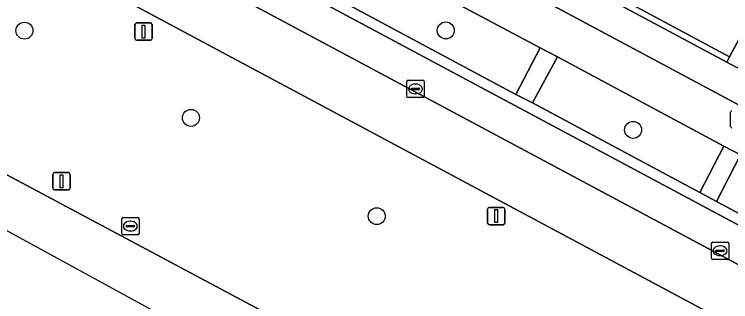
# Model space of a CAD drawing. Extents: x 159489 to 160304, y 383825 to 384531.
# Drawn here: x 159992.1 to 160033.4, y 383879.92 to 383896.49 of the extents above; entities that cross this region are included whole.
import ezdxf

# ---------------------------------------------------------------- set-up
doc = ezdxf.new("R2010")
doc.units = 0
for name, color, linetype in [('IMGEO_Berm_groen', 7, 'Continuous'), ('IMGEO_Boom', 7, 'Continuous'), ('IMGEO_Fietspad_gesloten', 7, 'Continuous'), ('IMGEO_Groenvoorziening', 7, 'Continuous'), ('IMGEO_Haag', 7, 'Continuous'), ('IMGEO_Kolk', 7, 'Continuous'), ('IMGEO_Lichtmast', 7, 'Continuous'), ('IMGEO_Parkeervlak_open', 7, 'Continuous'), ('IMGEO_Rijbaan_lokaal_gesloten', 7, 'Continuous'), ('IMGEO_Rijbaan_lokaal_open', 7, 'Continuous'), ('IMGEO_Rioolput', 7, 'Continuous'), ('IMGEO_Voetpad_open', 7, 'Continuous')]:
    doc.layers.add(name, color=color, linetype=linetype)

msp = doc.modelspace()

# ---------------------------------------------------------------- linework, layer by layer
at = {"layer": 'IMGEO_Berm_groen'}
for points in [[(160061.966, 383862.581), (160058.689, 383864.804), (160056.095, 383866.396), (160053.478, 383867.874), (159970.742, 383912.143)], [(159969.898, 383898.866), (160055.851, 383852.975)]]:
    msp.add_lwpolyline(points, dxfattribs=at)
for points in [[(160012.786, 383899.69), (160011.376, 383897.042), (160021.012, 383891.859), (160022.42, 383894.556)], [(160023.411, 383894.04), (160021.978, 383891.374), (160031.613, 383886.21), (160032.997, 383888.885)], [(160033.965, 383888.389), (160032.58, 383885.694), (160042.167, 383880.557), (160043.579, 383883.217)]]:
    msp.add_lwpolyline(points, close=True, dxfattribs=at)
at = {"layer": 'IMGEO_Boom'}
for centre in [(159992.684, 383895.545), (160016.976, 383895.556), (160002.285, 383890.515), (160027.775, 383889.822), (160012.996, 383884.847)]:
    msp.add_circle(centre, 0.489, dxfattribs=at)
at = {"layer": 'IMGEO_Fietspad_gesloten'}
for points in [[(160107.086, 383852.085), (159924.27, 383949.901)], [(159991.614, 383911.044), (160001.304, 383905.848), (160002.256, 383905.326), (160011.844, 383900.228), (160012.786, 383899.69), (160022.42, 383894.556), (160023.411, 383894.04), (160032.997, 383888.885), (160033.965, 383888.389), (160043.579, 383883.217), (160044.542, 383882.709), (160054.221, 383877.527), (160055.166, 383877.017), (160064.805, 383871.873), (160065.727, 383871.387), (160076.361, 383865.601), (160102.081, 383851.81)]]:
    msp.add_lwpolyline(points, dxfattribs=at)
at = {"layer": 'IMGEO_Groenvoorziening'}
msp.add_lwpolyline([(160027.805, 383897.611), (159998.177, 383913.488), (159979.471, 383923.487), (159977.014, 383924.799), (159976.78, 383924.361), (160033.337, 383894.042), (160037.691, 383902.196)], dxfattribs=at)
msp.add_lwpolyline([(159976.78, 383924.361), (159976.588, 383924.003), (160033.172, 383893.732), (160033.337, 383894.042)], close=True, dxfattribs=at)
at = {"layer": 'IMGEO_Haag'}
msp.add_lwpolyline([(159976.78, 383924.361), (159976.588, 383924.003), (160033.172, 383893.732), (160033.337, 383894.042)], close=True, dxfattribs=at)
at = {"layer": 'IMGEO_Kolk'}
for p, q in [((160014.725, 383891.757), (160014.725, 383892.609)), ((160014.8, 383892.683), (160015.652, 383892.683)), ((160015.726, 383892.609), (160015.726, 383891.757)), ((160014.984, 383892.177), (160014.984, 383892.189)), ((160015.027, 383892.226), (160015.425, 383892.226)), ((160015.213, 383892.463), (160015.238, 383892.463)), ((160015.468, 383892.189), (160015.468, 383892.177)), ((160015.422, 383892.14), (160015.024, 383892.14)), ((160015.236, 383891.903), (160015.211, 383891.903)), ((160015.652, 383891.683), (160014.8, 383891.683)), ((160032.286, 383882.426), (160032.286, 383883.278)), ((160032.361, 383883.352), (160033.213, 383883.352)), ((160032.774, 383883.132), (160032.799, 383883.132)), ((160033.287, 383883.278), (160033.287, 383882.426)), ((160032.545, 383882.846), (160032.545, 383882.858)), ((160032.983, 383882.809), (160032.585, 383882.809)), ((160032.588, 383882.895), (160032.986, 383882.895)), ((160033.029, 383882.858), (160033.029, 383882.846)), ((160033.213, 383882.352), (160032.361, 383882.352)), ((160032.797, 383882.572), (160032.772, 383882.572))]:
    msp.add_line(p, q, dxfattribs=at)
for points in [[(160014.725, 383891.757), (160014.725, 383892.609)], [(160014.8, 383892.683), (160015.652, 383892.683)], [(160015.726, 383892.609), (160015.726, 383891.757)], [(160015.652, 383891.683), (160014.8, 383891.683)], [(160032.286, 383882.426), (160032.286, 383883.278)], [(160032.361, 383883.352), (160033.213, 383883.352)], [(160033.287, 383883.278), (160033.287, 383882.426)], [(160033.213, 383882.352), (160032.361, 383882.352)]]:
    msp.add_lwpolyline(points, dxfattribs=at)
for centre, radius, start, end in [((160014.802, 383892.607), 0.0765, 91.552, 178.448), ((160014.802, 383892.607), 0.0765, 91.552, 178.448), ((160015.65, 383892.607), 0.0765, 1.552, 88.448), ((160015.65, 383892.607), 0.0765, 1.552, 88.448), ((160015.024, 383892.186), 0.0403, 85.8775, 175.7526), ((160015.021, 383892.176), 0.0366, 178.938, 274.7102), ((160015.425, 383892.183), 0.043, 264.8664, 352.4533), ((160015.429, 383892.188), 0.0386, 1.7309, 96.639), ((160014.802, 383891.759), 0.0765, 181.552, 268.448), ((160014.802, 383891.759), 0.0765, 181.552, 268.448), ((160015.65, 383891.759), 0.0765, 271.552, 358.448), ((160015.65, 383891.759), 0.0765, 271.552, 358.448), ((160032.363, 383883.276), 0.0765, 91.552, 178.448), ((160032.363, 383883.276), 0.0765, 91.552, 178.448), ((160033.211, 383883.276), 0.0765, 1.552, 88.448), ((160033.211, 383883.276), 0.0765, 1.552, 88.448), ((160032.585, 383882.855), 0.0403, 85.8775, 175.7526), ((160032.582, 383882.845), 0.0366, 178.938, 274.7102), ((160032.986, 383882.852), 0.043, 264.8664, 352.4533), ((160032.99, 383882.857), 0.0386, 1.7309, 96.639), ((160032.363, 383882.428), 0.0765, 181.552, 268.448), ((160032.363, 383882.428), 0.0765, 181.552, 268.448), ((160033.211, 383882.428), 0.0765, 271.552, 358.448), ((160033.211, 383882.428), 0.0765, 271.552, 358.448)]:
    msp.add_arc(centre, radius, start, end, dxfattribs=at)
for centre, major_axis, ratio, start_param, end_param in [((160015.212, 383892.183), (-0.387, 0.002), 0.722429, 4.712389, 7.853982), ((160015.237, 383892.183), (-0.39, 0.002), 0.717154, 1.570796, 4.712389), ((160032.773, 383882.852), (-0.387, 0.002), 0.722429, 4.712389, 7.853982), ((160032.798, 383882.852), (-0.39, 0.002), 0.717154, 1.570796, 4.712389)]:
    msp.add_ellipse(centre, major_axis=major_axis, ratio=ratio, start_param=start_param, end_param=end_param, dxfattribs=at)
at = {"layer": 'IMGEO_Lichtmast'}
for p, q in [((159999.057, 383895.095), (159999.057, 383895.895)), ((159999.057, 383895.895), (159999.057, 383895.095)), ((159999.157, 383895.995), (159999.947, 383895.995)), ((159999.947, 383895.995), (159999.157, 383895.995)), ((160000.047, 383895.895), (160000.047, 383895.095)), ((160000.047, 383895.095), (160000.047, 383895.895)), ((159999.947, 383894.995), (159999.157, 383894.995)), ((159999.157, 383894.995), (159999.947, 383894.995)), ((159994.325, 383886.458), (159994.325, 383887.258)), ((159994.325, 383887.258), (159994.325, 383886.458)), ((159994.425, 383887.358), (159995.215, 383887.358)), ((159995.215, 383887.358), (159994.425, 383887.358)), ((159995.315, 383887.258), (159995.315, 383886.458)), ((159995.315, 383886.458), (159995.315, 383887.258)), ((159995.215, 383886.358), (159994.425, 383886.358)), ((159994.425, 383886.358), (159995.215, 383886.358)), ((160019.388, 383884.451), (160019.388, 383885.251)), ((160019.388, 383885.251), (160019.388, 383884.451)), ((160019.488, 383885.351), (160020.278, 383885.351)), ((160020.278, 383885.351), (160019.488, 383885.351)), ((160020.378, 383885.251), (160020.378, 383884.451)), ((160020.378, 383884.451), (160020.378, 383885.251)), ((160020.278, 383884.351), (160019.488, 383884.351)), ((160019.488, 383884.351), (160020.278, 383884.351))]:
    msp.add_line(p, q, dxfattribs=at)
for points in [[(159999.477, 383895.87), (159999.627, 383895.87), (159999.627, 383895.12), (159999.477, 383895.12), (159999.477, 383895.87)], [(159994.745, 383887.233), (159994.895, 383887.233), (159994.895, 383886.483), (159994.745, 383886.483), (159994.745, 383887.233)], [(160019.808, 383885.226), (160019.958, 383885.226), (160019.958, 383884.476), (160019.808, 383884.476), (160019.808, 383885.226)]]:
    msp.add_lwpolyline(points, dxfattribs=at)
for centre, start, end in [((159999.157, 383895.895), 90, 180), ((159999.157, 383895.895), 90, 180), ((159999.947, 383895.895), 0, 90), ((159999.947, 383895.895), 360, 90), ((159999.157, 383895.095), 180, 270), ((159999.157, 383895.095), 180, 270), ((159999.947, 383895.095), 270, 0), ((159999.947, 383895.095), 270, 0), ((159994.425, 383887.258), 90, 180), ((159994.425, 383887.258), 90, 180), ((159995.215, 383887.258), 0, 90), ((159995.215, 383887.258), 360, 90), ((159994.425, 383886.458), 180, 270), ((159994.425, 383886.458), 180, 270), ((159995.215, 383886.458), 270, 0), ((159995.215, 383886.458), 270, 0), ((160019.488, 383885.251), 90, 180), ((160019.488, 383885.251), 90, 180), ((160020.278, 383885.251), 0, 90), ((160020.278, 383885.251), 360, 90), ((160019.488, 383884.451), 180, 270), ((160019.488, 383884.451), 180, 270), ((160020.278, 383884.451), 270, 0), ((160020.278, 383884.451), 270, 0)]:
    msp.add_arc(centre, 0.1, start, end, dxfattribs=at)
at = {"layer": 'IMGEO_Parkeervlak_open'}
for points in [[(159972.412, 383914.912), (160078.438, 383858.214)], [(160077.478, 383859.412), (160077.014, 383860.968), (160076.629, 383861.444), (159976.343, 383915.107), (159975.732, 383915.181), (159973.882, 383914.736)]]:
    msp.add_lwpolyline(points, dxfattribs=at)
at = {"layer": 'IMGEO_Rijbaan_lokaal_gesloten'}
for points in [[(160090.385, 383852.127), (160085.336, 383854.619), (160078.438, 383858.214), (159972.412, 383914.912), (159972.242, 383915.004), (159968.826, 383916.839), (159968.691, 383916.912), (159931.196, 383936.985), (159928.655, 383938.312), (159928.469, 383938.485), (159927.034, 383935.543), (159967.228, 383914.015), (159970.742, 383912.143), (160053.478, 383867.874), (160056.095, 383866.396), (160058.689, 383864.804), (160070.255, 383858.888)], [(159925.789, 383923.235), (159921.548, 383925.488), (159920.241, 383923.056), (159975.895, 383892.634), (160021.053, 383867.95)], [(160089.458, 383835.417), (160067.42, 383846.859), (160067.26, 383846.944), (160055.851, 383852.975), (159969.898, 383898.866), (159965.884, 383901.011), (159934.207, 383917.942)]]:
    msp.add_lwpolyline(points, dxfattribs=at)
at = {"layer": 'IMGEO_Rijbaan_lokaal_open'}
msp.add_lwpolyline([(160064.303, 383868.741), (160063.368, 383869.231), (160053.74, 383874.368), (160052.805, 383874.863), (160043.105, 383880.034), (160042.167, 383880.557), (160032.58, 383885.694), (160031.613, 383886.21), (160021.978, 383891.374), (160021.012, 383891.859), (160011.376, 383897.042), (160010.406, 383897.525), (160000.817, 383902.692), (159999.865, 383903.217), (159990.178, 383908.381), (159989.219, 383908.89), (159979.676, 383914.003), (159978.73, 383914.512), (159976.659, 383915.636), (159976.343, 383915.107), (160076.629, 383861.444), (160076.914, 383861.98)], close=True, dxfattribs=at)
at = {"layer": 'IMGEO_Rioolput'}
for p, q in [((160033.399, 383890.005), (160033.399, 383890.857)), ((159998.365, 383884.772), (159999.217, 383884.772)), ((159998.29, 383883.846), (159998.29, 383884.698)), ((159998.592, 383884.315), (159998.99, 383884.315)), ((159998.778, 383884.552), (159998.803, 383884.552)), ((159999.291, 383884.698), (159999.291, 383883.846)), ((159998.549, 383884.266), (159998.549, 383884.278)), ((159998.987, 383884.229), (159998.589, 383884.229)), ((159998.801, 383883.992), (159998.776, 383883.992)), ((159999.033, 383884.278), (159999.033, 383884.266)), ((159999.217, 383883.772), (159998.365, 383883.772))]:
    msp.add_line(p, q, dxfattribs=at)
for points in [[(160033.399, 383890.005), (160033.399, 383890.857)], [(159998.365, 383884.772), (159999.217, 383884.772)], [(159998.29, 383883.846), (159998.29, 383884.698)], [(159999.291, 383884.698), (159999.291, 383883.846)], [(159999.217, 383883.772), (159998.365, 383883.772)]]:
    msp.add_lwpolyline(points, dxfattribs=at)
for centre, radius, start, end in [((160033.476, 383890.855), 0.0765, 91.552, 178.448), ((160033.476, 383890.855), 0.0765, 91.552, 178.448), ((160033.476, 383890.007), 0.0765, 181.552, 268.448), ((160033.476, 383890.007), 0.0765, 181.552, 268.448), ((159998.367, 383884.696), 0.0765, 91.552, 178.448), ((159998.367, 383884.696), 0.0765, 91.552, 178.448), ((159999.215, 383884.696), 0.0765, 1.552, 88.448), ((159999.215, 383884.696), 0.0765, 1.552, 88.448), ((159998.589, 383884.275), 0.0403, 85.8775, 175.7526), ((159998.994, 383884.277), 0.0386, 1.7309, 96.639), ((159998.586, 383884.265), 0.0366, 178.938, 274.7102), ((159998.99, 383884.272), 0.043, 264.8664, 352.4533), ((159998.367, 383883.848), 0.0765, 181.552, 268.448), ((159998.367, 383883.848), 0.0765, 181.552, 268.448), ((159999.215, 383883.848), 0.0765, 271.552, 358.448), ((159999.215, 383883.848), 0.0765, 271.552, 358.448)]:
    msp.add_arc(centre, radius, start, end, dxfattribs=at)
for centre, major_axis, ratio, start_param, end_param in [((159998.777, 383884.272), (-0.387, 0.002), 0.722429, 4.712389, 7.853982), ((159998.802, 383884.272), (-0.39, 0.002), 0.717154, 1.570796, 4.712389)]:
    msp.add_ellipse(centre, major_axis=major_axis, ratio=ratio, start_param=start_param, end_param=end_param, dxfattribs=at)
at = {"layer": 'IMGEO_Voetpad_open'}
for points in [[(160107.721, 383853.85), (160100.654, 383857.631), (160034.758, 383892.883), (160033.172, 383893.732), (159976.588, 383924.003), (159974.998, 383924.853), (159971.045, 383926.968), (159924.885, 383951.662)], [(159924.27, 383949.901), (160107.086, 383852.085)]]:
    msp.add_lwpolyline(points, dxfattribs=at)
for points in [[(160039.303, 383901.351), (160037.691, 383902.196), (160033.337, 383894.042), (160033.172, 383893.732), (160034.758, 383892.883), (160034.924, 383893.192)], [(160023.411, 383894.04), (160022.42, 383894.556), (160021.012, 383891.859), (160021.978, 383891.374)], [(160032.58, 383885.694), (160033.965, 383888.389), (160032.997, 383888.885), (160031.613, 383886.21)]]:
    msp.add_lwpolyline(points, close=True, dxfattribs=at)

doc.saveas('drawing.dxf')
